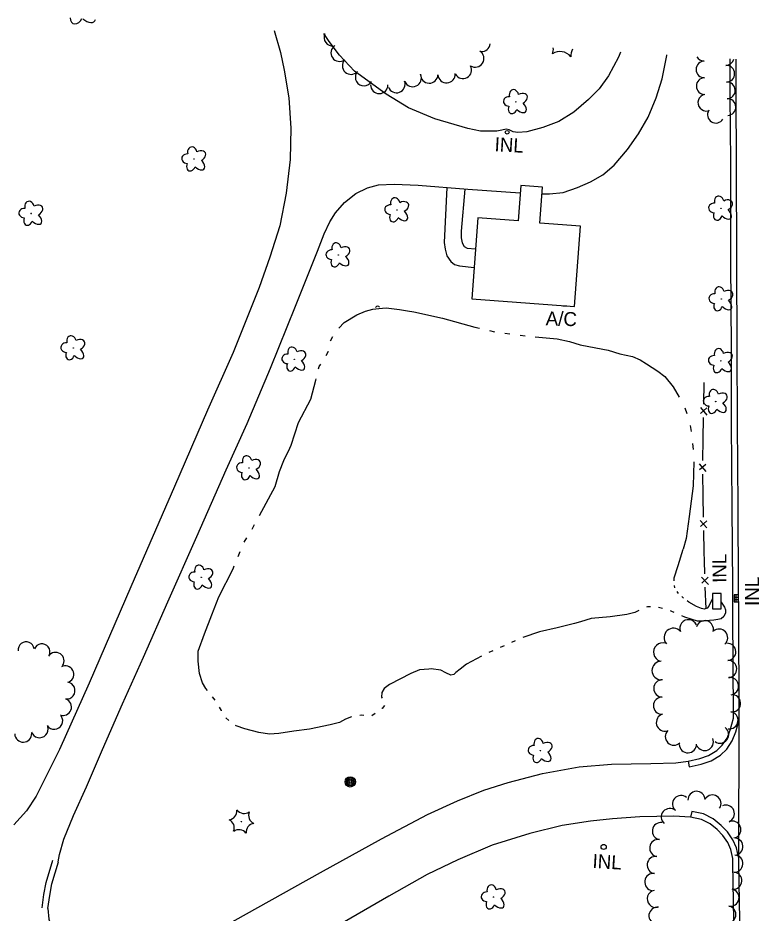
# Model space of a CAD drawing. Extents: x 588843 to 2552415, y 180129 to 269402.
# Drawn here: x 609542.5 to 609860.8, y 183673.2 to 184057.8 of the extents above; entities that cross this region are included whole.
import ezdxf

# ---------------------------------------------------------------- set-up
doc = ezdxf.new("R2010")
doc.units = 0
for name, color, linetype in [('E_BLD', 7, 'Continuous'), ('E_DRN', 7, 'Continuous'), ('E_DRN_Text', 7, 'Continuous'), ('E_DWY', 7, 'Continuous'), ('E_FEN_P', 7, 'Continuous'), ('E_LAND_TreeLine_P', 7, 'Continuous'), ('E_LAND_Vegetation', 7, 'Continuous'), ('E_MISCPROP', 7, 'Continuous'), ('E_MISCPROP_Dash', 7, 'Continuous'), ('E_MISCPROP_Text', 7, 'Continuous'), ('E_PATH_Sidewalk', 7, 'Continuous'), ('E_RDWY_C_and_G', 7, 'Continuous'), ('E_WTR_P', 7, 'Continuous')]:
    doc.layers.add(name, color=color, linetype=linetype)

# ---------------------------------------------------------------- blocks, each defined once
blk = doc.blocks.new('CULV2_4')
at = {"layer": 'E_DRN'}
blk.add_arc((65, 48), 80.7, 216.8699, 323.1301, dxfattribs=at)
blk = doc.blocks.new('INLO_3')
at = {"layer": 'E_DRN'}
for p, q in [((6.6, -13.1), (6.6, 0)), ((13.1, -13.1), (13.1, 0)), ((19.7, -6.6), (0, -6.6))]:
    blk.add_line(p, q, dxfattribs=at)
blk.add_lwpolyline([(0, -13.1), (19.7, -13.1), (19.7, 0), (0, 0)], close=True, dxfattribs=at)
blk = doc.blocks.new('INLT_56_2')
at = {"layer": 'E_DRN_Text'}
blk.add_text('INL', height=39.37, dxfattribs=at).set_placement((-36.2, -19.7))
blk = doc.blocks.new('INLT_109')
at = {"layer": 'E_DRN_Text'}
blk.add_text('INL', height=39.37, dxfattribs=at).set_placement((-36.2, -19.7))
blk = doc.blocks.new('AC_1_1')
at = {"layer": 'E_MISCPROP_Text'}
blk.add_text('A/C', height=39.37, dxfattribs=at).set_placement((-50.5, -19.7))
blk = doc.blocks.new('POLE_3')
at = {"layer": 'E_MISCPROP'}
for radius in [14.6, 11, 7.32, 3.66]:
    blk.add_circle((0, 0), radius, dxfattribs=at)
blk = doc.blocks.new('DTRE_4')
at = {"layer": 'E_LAND_Vegetation'}
blk.add_circle((-0.6, 0), 0.601, dxfattribs=at)
for centre, major_axis, ratio in [((-6.1, 17.5), (4.5, -16.3), 0.782863), ((13.3, 9), (-17.3, -9.6), 0.691916), ((-19.3, 0.5), (16.2, -0.4), 0.832022), ((-8.2, -17.2), (5.9, 15.9), 0.716896), ((11.6, -12.2), (-16.4, 15), 0.560249)]:
    blk.add_ellipse(centre, major_axis=major_axis, ratio=ratio, start_param=1.570796, end_param=4.712389, dxfattribs=at)
blk = doc.blocks.new('CTRE_4')
at = {"layer": 'E_LAND_Vegetation'}
blk.add_circle((0, 0), 0.733, dxfattribs=at)
for centre, start, end in [((-39.3, 29.4), 280.2067, 5.9716), ((5.9, 49), 220.2113, 305.9762), ((45.4, 19.3), 160.2113, 245.9762), ((-45.4, -19.3), 340.2113, 65.9762), ((-5.9, -49), 40.2113, 125.9762), ((39.5, -29.6), 100.2511, 185.9272)]:
    blk.add_arc(centre, 25.8, start, end, dxfattribs=at)

msp = doc.modelspace()

# ---------------------------------------------------------------- linework, layer by layer
at = {"layer": 'E_BLD'}
msp.add_lwpolyline([(609739.99, 183971.86), (609737.39, 183937.17), (609781.47, 183933.87), (609784.05, 183968.39), (609766.61, 183969.69), (609767.76, 183985.08), (609758.47, 183985.78), (609757.33, 183970.57)], close=True, dxfattribs=at)
at = {"layer": 'E_DRN'}
msp.add_lwpolyline([(609844.51, 183803.88), (609844.55, 183810.55), (609840.78, 183810.57), (609840.75, 183803.9)], close=True, dxfattribs=at)
for centre, radius in [((609752.61, 184008.72), 0.792), ((609794.05, 183701.63), 1.09)]:
    msp.add_circle(centre, radius, dxfattribs=at)
at = {"layer": 'E_DWY'}
for points in [[(609652.55, 184052.4), (609655.31, 184042.9), (609656.87, 184035.44), (609658.89, 184023.53), (609659.68, 184010.47), (609659.39, 183996.97), (609657.76, 183982.52), (609655.01, 183968.51), (609650.69, 183955.07), (609646.12, 183942.04), (609634.87, 183914.12), (609623.86, 183889.25), (609609.7, 183856.45), (609591.04, 183813.4), (609573.15, 183771.93), (609560.3, 183743.46), (609550.35, 183723.38), (609546.12, 183717.15), (609540.77, 183711.03)], [(609801.34, 184043.17), (609800.41, 184040.9), (609796.06, 184032.89), (609792.12, 184027.38), (609787.54, 184022.76), (609781.22, 184017.33), (609774.75, 184013.35), (609767.98, 184010.78), (609761.1, 184008.87), (609757.12, 184008.6), (609755.15, 184008.86), (609753.52, 184009.77), (609752.14, 184010.01), (609750.34, 184009.6), (609748.14, 184009.21), (609744.63, 184009.12), (609741.12, 184009.16), (609735.73, 184010.25), (609721.49, 184014.53), (609710.25, 184019.17), (609700.7, 184025.03), (609687.1, 184034.91), (609680.56, 184041.8), (609676.11, 184047.69), (609673.87, 184051.07)], [(609767.55, 183982.27), (609770.79, 183982.2), (609776.69, 183982.86), (609782.78, 183984.9), (609788.39, 183987.39), (609793.67, 183990.44), (609798.49, 183994.49), (609804.33, 184001.33), (609809.08, 184007.95), (609813.15, 184015.18), (609816.62, 184023.47), (609819.19, 184031.65), (609821.18, 184041.66), (609821.21, 184041.94)], [(609559.79, 183695.22), (609560.32, 183698.32), (609562.26, 183705.01), (609566.44, 183715.08), (609571.94, 183727.39), (609578.86, 183743.46), (609587.42, 183763.11), (609596.38, 183783.14), (609606.84, 183806.97), (609619.36, 183834.99), (609632, 183863.7), (609640.96, 183883.53), (609650.92, 183907.29), (609661.72, 183933.93), (609671.19, 183957.64), (609673.99, 183965.07), (609676.42, 183970.18), (609678.91, 183974.1), (609682.8, 183978.48), (609687.56, 183982.38), (609692.57, 183984.75), (609697.31, 183986.04), (609704.08, 183986.37), (609714.44, 183985.96), (609735.68, 183984.17), (609758.24, 183982.72)], [(609830.3, 183738.51), (609835.32, 183739.54), (609839.11, 183740.86), (609842.69, 183743.07), (609844.97, 183745.29), (609847.02, 183748.34), (609848.4, 183751.79), (609849.76, 183756.9)], [(609830.3, 183738.51), (609830.8, 183736.06), (609835.98, 183737.13), (609840.19, 183738.59), (609844.24, 183741.09), (609846.9, 183743.68), (609849.24, 183747.17), (609850.78, 183751), (609852.18, 183756.26)], [(609814.31, 183737.42), (609824.99, 183737.79), (609830.32, 183738.41)], [(609555.29, 183675.11), (609555.78, 183670.61), (609557.53, 183665.03), (609559.46, 183660.13), (609562.3, 183656.14), (609567.16, 183652.19), (609573.15, 183649.09), (609578.33, 183647.45), (609583.34, 183646.5), (609588.38, 183646.35), (609592.35, 183647.07), (609598.34, 183649.25), (609607.02, 183653.43), (609629.71, 183666.67), (609672.48, 183690.69), (609698.71, 183705.1), (609718.45, 183715.61), (609731.27, 183721.44), (609742.58, 183725.99), (609753.05, 183729.22), (609767.74, 183733.17), (609783.49, 183736.04), (609797.46, 183737.2), (609814.31, 183737.42)], [(609852.01, 183697.26), (609851.08, 183701.26), (609849.56, 183704.7), (609847.19, 183708.08), (609844.55, 183710.88), (609841.1, 183713.7), (609836.94, 183715.77), (609831.89, 183716.84), (609831.37, 183714.4)], [(609831.37, 183714.4), (609824.18, 183714.84), (609809.64, 183714.5), (609797.83, 183713.74), (609788.41, 183712.64), (609776.22, 183710.76), (609762.3, 183707.36), (609746.19, 183702.33), (609731.36, 183696.03), (609718.25, 183689.75), (609701.85, 183680.38), (609674.57, 183664.7), (609647.89, 183649.33), (609618.1, 183632.68), (609606.94, 183626.34), (609604.25, 183624.43), (609601.91, 183621.69), (609600.16, 183618.29), (609599.07, 183614.79), (609598.51, 183611.17), (609599.23, 183607.77), (609600.95, 183602.49), (609603.44, 183598.14), (609605.72, 183594.71)], [(609849.58, 183696.69), (609848.7, 183700.46), (609847.37, 183703.47), (609845.25, 183706.5), (609842.85, 183709.05), (609839.73, 183711.59), (609836.11, 183713.39), (609831.37, 183714.4)], [(609552.91, 183675.43), (609553.68, 183681.11), (609554.67, 183686.32), (609557.48, 183695.89)], [(609555.39, 183675.1), (609556.15, 183680.71), (609557.1, 183685.73), (609559.88, 183695.19)]]:
    msp.add_lwpolyline(points, dxfattribs=at)
at = {"layer": 'E_FEN_P'}
for p, q in [((609835.6, 183890.46), (609838.35, 183887.18)), ((609838.41, 183890.26), (609835.61, 183887.88)), ((609835.13, 183866.17), (609837.88, 183862.89)), ((609837.94, 183865.97), (609835.14, 183863.6)), ((609835.52, 183841.84), (609838.39, 183838.66)), ((609838.34, 183841.74), (609835.63, 183839.26)), ((609836.1, 183817.53), (609839.03, 183814.4)), ((609838.92, 183817.48), (609836.25, 183814.95))]:
    msp.add_line(p, q, dxfattribs=at)
for points in [[(609837.11, 183901.14), (609836.93, 183891.86)], [(609836.82, 183886.12), (609836.64, 183876.85)], [(609836.64, 183876.85), (609836.46, 183867.58)], [(609836.45, 183861.84), (609836.62, 183852.56)], [(609836.62, 183852.56), (609836.79, 183843.29)], [(609836.9, 183837.55), (609837.07, 183828.27)], [(609837.07, 183828.27), (609837.14, 183824.47), (609837.34, 183819)], [(609837.56, 183813.26), (609837.9, 183803.99)]]:
    msp.add_lwpolyline(points, dxfattribs=at)
at = {"layer": 'E_LAND_TreeLine_P'}
for centre, radius, start, end in [((609677.73, 184049.44), 3.72, 154.5879, 274.9518), ((609741.6, 184047.07), 3.72, 268.2419, 353.3779), ((609680.67, 184042.84), 3.72, 124.2693, 304.2693), ((609738.92, 184040.38), 3.72, 237.5064, 57.5064), ((609685.56, 184037.29), 3.72, 136.9572, 316.9572), ((609837.34, 184035.7), 3.59, 90.9498, 270.9498), ((609837.22, 184042.88), 3.59, 208.9322, 270.9498), ((609846.45, 184041.02), 3.59, 272.0331, 346.03), ((609733.64, 184035.45), 3.72, 209.2057, 29.2057), ((609846.71, 184033.85), 3.59, 272.0331, 92.0331), ((609691.13, 184032.36), 3.72, 150.3446, 330.3446), ((609712.05, 184031.99), 3.72, 203.8829, 23.8829), ((609719.16, 184033.49), 3.72, 178.2419, 358.2419), ((609726.6, 184033.64), 3.72, 183.6823, 3.6823), ((609837.46, 184028.52), 3.59, 90.9498, 270.9498), ((609697.7, 184029.03), 3.72, 179.8331, 359.8331), ((609705.08, 184029.37), 3.72, 199.7434, 19.7434), ((609846.96, 184026.68), 3.59, 272.0331, 92.0331), ((609838.12, 184021.41), 3.59, 101.3759, 281.3759), ((609847.22, 184019.51), 3.59, 272.0331, 92.0331), ((609842.23, 184016.24), 3.59, 148.1733, 328.1733), ((609830.46, 183795.57), 3.7, 23.1467, 203.1467), ((609837.48, 183795.15), 3.7, 344.2057, 164.2057), ((609824, 183791.57), 4.01, 41.1648, 221.1648), ((609843.61, 183791.51), 3.7, 312.3027, 132.3027), ((609546.03, 183786.3), 3.47, 7.1226, 187.1226), ((609552.81, 183785.4), 3.47, 338.0226, 158.0226), ((609819.46, 183785.32), 4.01, 73.7075, 253.7075), ((609847.13, 183785.43), 3.7, 272.8526, 92.8526), ((609558.66, 183781.56), 3.65, 325.6227, 145.6227), ((609818.81, 183777.39), 4.01, 89.9668, 269.9668), ((609847.5, 183778.04), 3.7, 272.8526, 92.8526), ((609562.83, 183775.79), 3.65, 297.4394, 117.4394), ((609819.25, 183769.7), 3.7, 89.0604, 269.0604), ((609848.31, 183770.68), 3.7, 278.0243, 98.0243), ((609563.39, 183768.81), 3.65, 262.2951, 82.2951), ((609819.13, 183762.3), 3.7, 89.0604, 269.0604), ((609849.16, 183763.35), 3.7, 261.6094, 81.6094), ((609561.87, 183761.71), 3.65, 249.3173, 69.3173), ((609558.09, 183755.83), 3.65, 213.4595, 33.4595), ((609820.35, 183755.07), 3.7, 105.7675, 285.7675), ((609848.08, 183756.03), 3.7, 261.6094, 81.6094), ((609544.79, 183750.28), 3.65, 182.2144, 2.2144), ((609551.8, 183752.19), 3.65, 197.6009, 17.6009), ((609824.2, 183749.02), 3.7, 135.0318, 315.0318), ((609844.04, 183749.88), 3.7, 234.967, 54.967), ((609837.46, 183746.69), 3.7, 203.1056, 23.1056), ((609830.23, 183745.74), 3.7, 181.1043, 1.1043), ((609827.27, 183720.03), 3.69, 49.2225, 229.2225), ((609833.94, 183721.83), 3.69, 3.0056, 183.0056), ((609840.77, 183720.27), 3.69, 326.4824, 146.4824), ((609846.53, 183715.88), 3.69, 292.0807, 112.0807), ((609822.46, 183714.44), 3.69, 49.2225, 229.2225), ((609818.64, 183708.4), 3.69, 81.1169, 261.1169), ((609849.3, 183709.05), 3.69, 292.0807, 112.0807), ((609817.51, 183701.12), 3.69, 81.1169, 261.1169), ((609850.18, 183701.78), 3.69, 274.3144, 94.3144), ((609816.41, 183693.83), 3.69, 82.1264, 262.1264), ((609850.15, 183694.43), 3.69, 266.5572, 86.5572), ((609815.4, 183686.52), 3.69, 82.1264, 262.1264), ((609849.71, 183687.07), 3.69, 266.5572, 86.5572), ((609816.43, 183679.29), 3.69, 101.5405, 281.5405), ((609848.53, 183679.8), 3.69, 259.018, 79.018), ((609817.16, 183672.04), 3.69, 82.6243, 262.6243), ((609847.13, 183672.57), 3.69, 259.018, 79.018)]:
    msp.add_arc(centre, radius, start, end, dxfattribs=at)
at = {"layer": 'E_LAND_Vegetation'}
for centre, radius, start, end in [((609766.55, 184044.52), 5.9, 338.4532, 4.2684), ((609775.36, 184037.48), 5.9, 38.4532, 124.2182), ((609785.87, 184041.57), 5.91, 150.867, 184.1691)]:
    msp.add_arc(centre, radius, start, end, dxfattribs=at)
for centre, major_axis, ratio, start_param, end_param in [((609567.67, 184058.73), (1.37, 3.36), 0.716896, 2.113323, 4.642526), ((609571.93, 184059.67), (-3.41, 3.31), 0.560249, 1.654541, 3.472015)]:
    msp.add_ellipse(centre, major_axis=major_axis, ratio=ratio, start_param=start_param, end_param=end_param, dxfattribs=at)
at = {"layer": 'E_MISCPROP_Dash'}
msp.add_lwpolyline([(609776.49, 183934.24), (609776.49, 183934.05), (609778.2, 183934.05), (609778.2, 183934.11)], dxfattribs=at)
at = {"layer": 'E_PATH_Sidewalk'}
for points in [[(609726.65, 183984.93), (609725.56, 183961.27), (609725.97, 183958.5), (609726.68, 183955.6), (609728.44, 183953.22), (609729.99, 183951.83), (609732.12, 183951.27), (609738.4, 183950.64)], [(609734.42, 183984.27), (609732.82, 183966.26), (609732.79, 183963.32), (609733.34, 183961.16), (609734.21, 183959.54), (609735.41, 183958.89), (609738.99, 183958.57)]]:
    msp.add_lwpolyline(points, dxfattribs=at)
at = {"layer": 'E_RDWY_C_and_G'}
for points in [[(609848.88, 183916.11), (609848.73, 183952.93), (609848.61, 183995.91), (609848.4, 184024.47), (609848.4, 184040.25)], [(609851.38, 183916.13), (609851.23, 183952.94), (609851.11, 183995.92), (609850.9, 184024.48), (609850.9, 184040.1)], [(609849.29, 183847.83), (609849.01, 183883.46), (609848.88, 183916.11)], [(609851.79, 183847.85), (609851.51, 183883.47), (609851.38, 183916.12)], [(609849.76, 183756.9), (609849.77, 183758.75), (609849.54, 183801.09), (609849.52, 183813.3), (609849.29, 183847.83)], [(609852.61, 183662.01), (609852.07, 183694.5), (609852.27, 183758.75), (609852.04, 183801.1), (609852.02, 183813.31), (609851.79, 183847.85)], [(609850.11, 183661.97), (609849.57, 183694.49), (609849.58, 183696.69)]]:
    msp.add_lwpolyline(points, dxfattribs=at)
at = {"layer": 'E_WTR_P'}
for points in [[(609680.37, 183924.5), (609682.54, 183926.88), (609688.03, 183930.27), (609691.78, 183931.88), (609694.92, 183932.63), (609697.44, 183932.9), (609700.67, 183933.24), (609706.33, 183932.57), (609709.75, 183931.98)], [(609709.75, 183931.98), (609712.57, 183931.49), (609724.78, 183928.75), (609738.75, 183925.01), (609740.79, 183924.52)], [(609745.07, 183923.48), (609747.21, 183922.96)], [(609676.81, 183919), (609677.81, 183920.96)], [(609751.57, 183922.36), (609753.76, 183922.09)], [(609758.13, 183921.54), (609760.31, 183921.26)], [(609764.69, 183920.78), (609774.06, 183919.87), (609779.36, 183918.82), (609784.01, 183917.35), (609790.69, 183916.1), (609796.04, 183915.1)], [(609674.83, 183912.76), (609675.84, 183914.64), (609675.85, 183914.7)], [(609796.04, 183915.1), (609800.98, 183913.52), (609806.38, 183912.31), (609809.7, 183910.93), (609812.46, 183909.21), (609817.26, 183906.1), (609820.25, 183903.79), (609823.96, 183899.32), (609826.48, 183894.89)], [(609671.64, 183907.01), (609671.88, 183907.99), (609672.52, 183909)], [(609659.31, 183873.02), (609659.88, 183874.23), (609663.04, 183883.96), (609668.34, 183894.02), (609670.47, 183902.16), (609670.61, 183902.73)], [(609828.85, 183890.23), (609829.78, 183887.79)], [(609831.13, 183882.75), (609831.59, 183880.17)], [(609646.29, 183843.97), (609652.91, 183856.41), (609654.84, 183862.92), (609656.76, 183867.6), (609659.31, 183873.02)], [(609832.19, 183874.97), (609832.43, 183872.36)], [(609832.71, 183867.14), (609832.44, 183856.73), (609830.75, 183843.54), (609829.42, 183834.1), (609828.14, 183829.55)], [(609643.05, 183838.21), (609644.16, 183840.11)], [(609639.73, 183832.5), (609640.84, 183834.4)], [(609637.11, 183826.44), (609637.95, 183828.48)], [(609824.32, 183815.9), (609824.36, 183817.27), (609826.05, 183822.55), (609828.14, 183829.55)], [(609622.56, 183793.17), (609625.73, 183801.37), (609628.83, 183809.03), (609634.88, 183821.05), (609635.43, 183822.37)], [(609824.61, 183812.99), (609824.46, 183813.96)], [(609826.23, 183810.55), (609825.58, 183811.29)], [(609828.38, 183808.56), (609827.6, 183809.16)], [(609840.77, 183808.27), (609839.99, 183806.62), (609839.24, 183805), (609838.47, 183804.15), (609837.28, 183803.8), (609836.01, 183804.12), (609833.95, 183804.98), (609830.62, 183806.81), (609829.92, 183807.35)], [(609814.13, 183804.76), (609812.81, 183804.72), (609812.39, 183804.57)], [(609819.37, 183804.12), (609817.64, 183804.51)], [(609844.53, 183806.8), (609845.96, 183804.69), (609846.37, 183803.54), (609846.32, 183802.16), (609845.63, 183800.65), (609844.47, 183799.6), (609843.12, 183799.3), (609841.34, 183799.1), (609839.55, 183798.86), (609836.98, 183798.64), (609834.36, 183798.68), (609828.98, 183800.37), (609827.63, 183800.96)], [(609809.11, 183803.25), (609807.4, 183802.37), (609803.97, 183801.49), (609796.82, 183800.52), (609788.75, 183799.73), (609784.07, 183798.34)], [(609824.38, 183802.38), (609823.37, 183802.82), (609822.74, 183803.03)], [(609784.06, 183798.34), (609781.52, 183797.58), (609774.05, 183795.73), (609766.54, 183794.04), (609759.29, 183791.66)], [(609623.89, 183768.81), (609623.18, 183769.69), (609621.77, 183772.1), (609620.51, 183776.19), (609619.93, 183781.45), (609619.91, 183785.7), (609622.56, 183793.17)], [(609756.08, 183790.18), (609754.48, 183789.43)], [(609746.4, 183785.8), (609744.77, 183785.1)], [(609751.26, 183787.95), (609749.64, 183787.23)], [(609741.58, 183783.57), (609735.09, 183780.09), (609732.36, 183777.95), (609730.63, 183776.52), (609729.77, 183775.75), (609728.43, 183775.4), (609726.28, 183776.4), (609724.19, 183777.6), (609719.96, 183778.13), (609718.95, 183778.04)], [(609718.95, 183778.04), (609714.96, 183777.69), (609711.31, 183776.12), (609702.02, 183771.37), (609699.8, 183769.71), (609698.75, 183767.91), (609698.64, 183765.99), (609698.92, 183765.59)], [(609627.23, 183764.68), (609626.12, 183766.05)], [(609629.99, 183760.15), (609629.9, 183760.29), (609629.12, 183761.69)], [(609699.89, 183762.42), (609698.89, 183761.09), (609698.8, 183761.03)], [(609691.02, 183758.01), (609690.25, 183758.19), (609689.27, 183758.15)], [(609695.95, 183758.94), (609695.91, 183758.91), (609694.44, 183758)], [(609633.11, 183755.93), (609631.81, 183757.14)], [(609661.04, 183751.28), (609654.6, 183750.4), (609650.49, 183750.13), (609646.01, 183750.81), (609639.89, 183752.33), (609636.17, 183753.68), (609635.96, 183753.83)], [(609685.81, 183757.46), (609683.24, 183756.53), (609680.58, 183755.13), (609676.59, 183754.07), (609667.79, 183752.22), (609661.04, 183751.28)]]:
    msp.add_lwpolyline(points, dxfattribs=at)

# ---------------------------------------------------------------- block references
at = {"layer": 'E_DRN'}
for name, p, xscale, yscale, rotation in [('CULV2_4', (609697.86, 183933.55), 0.01384910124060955, 0.013849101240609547, -175.41788883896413), ('INLO_3', (609852.02, 183809.95), 0.15240030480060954, 0.1524003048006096, -89.88401679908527)]:
    msp.add_blockref(name, p, dxfattribs=dict(at, xscale=xscale, yscale=yscale, rotation=rotation))
at = {"layer": 'E_DRN_Text', "xscale": 0.1524003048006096}
for name, p, yscale, rotation in [('INLT_109', (609752.77, 184003.26), 0.1524003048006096, -3.3363332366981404), ('INLT_56_2', (609843.79, 183820.58), 0.15240030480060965, 90.11598320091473), ('INLT_56_2', (609857.79, 183810.68), 0.15240030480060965, 90.11598320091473), ('INLT_109', (609794.82, 183695.26), 0.1524003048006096, -3.3363332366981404)]:
    msp.add_blockref(name, p, dxfattribs=dict(at, yscale=yscale, rotation=rotation))
at = {"layer": 'E_LAND_Vegetation', "xscale": 0.15240030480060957, "yscale": 0.1524003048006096, "rotation": -1.758080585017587}
for name, p in [('DTRE_4', (609756.4, 184021.76)), ('DTRE_4', (609618.25, 183997.16)), ('DTRE_4', (609705.42, 183975.27)), ('DTRE_4', (609844.5, 183975.99)), ('DTRE_4', (609548.3, 183973.78)), ('DTRE_4', (609680.2, 183955.92)), ('DTRE_4', (609844.65, 183937.06)), ('DTRE_4', (609566.35, 183916.01)), ('DTRE_4', (609661.25, 183911.15)), ('DTRE_4', (609844.43, 183910.48)), ('DTRE_4', (609842.25, 183892.98)), ('DTRE_4', (609641.8, 183864.44)), ('DTRE_4', (609621.3, 183817.46)), ('DTRE_4', (609767, 183742.94)), ('CTRE_4', (609638.5, 183712.49)), ('DTRE_4', (609746.83, 183680.03))]:
    msp.add_blockref(name, p, dxfattribs=at)
at = {"layer": 'E_MISCPROP', "xscale": 0.15240030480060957, "yscale": 0.1524003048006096, "rotation": -1.758080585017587}
msp.add_blockref('POLE_3', (609685.25, 183729.57), dxfattribs=at)
at = {"layer": 'E_MISCPROP_Text', "xscale": 0.15240030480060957, "yscale": 0.1524003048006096, "rotation": -1.758080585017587}
msp.add_blockref('AC_1_1', (609776.89, 183928.52), dxfattribs=at)

doc.saveas('drawing.dxf')
